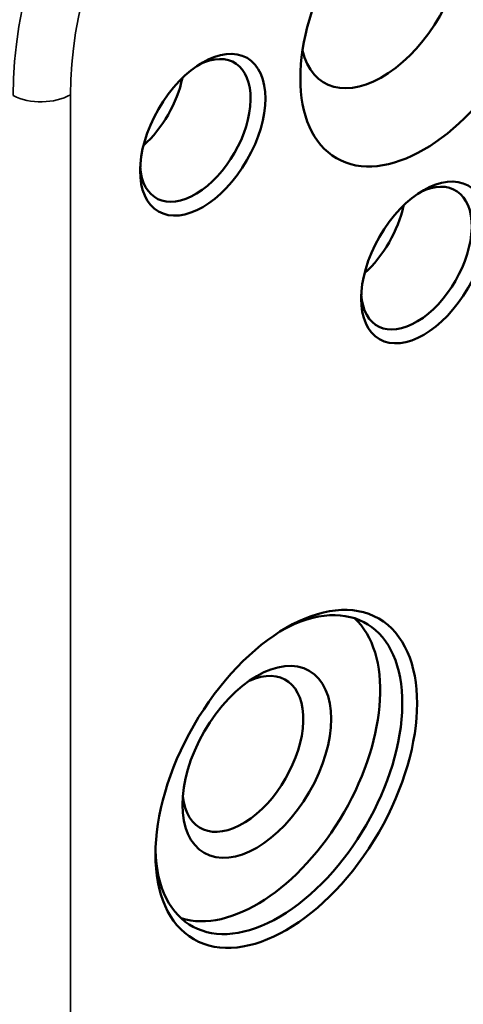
# Model space of a CAD drawing. Header units: millimetres. Extents: x 0 to 14369, y -869 to 2970.
# Tile 530 of 656: x 3844 to 3857, y 1187 to 1215. Entities that reach past the tile are written whole.
import ezdxf

# ---------------------------------------------------------------- set-up
doc = ezdxf.new("R2010")
doc.units = ezdxf.units.MM
doc.header["$LTSCALE"] = 10
doc.layers.add('Sichtbar (ISO)', color=7, linetype='Continuous', lineweight=50)
doc.layers.add('Sichtbar schmal (ISO)', color=7, linetype='Continuous', lineweight=35)

msp = doc.modelspace()

# ---------------------------------------------------------------- linework, layer by layer
at = {"layer": 'Sichtbar (ISO)'}
for centre, major_axis in [((3855.991, 1215.291), (2.513, 4.352)), ((3849.627, 1211.617), (-1.275, -2.208)), ((3855.991, 1207.943), (-1.275, -2.208)), ((3852.032, 1193.082), (-2.663, -4.612)), ((3851.183, 1193.572), (-1.513, -2.62))]:
    msp.add_ellipse(centre, major_axis=major_axis, ratio=0.57735, dxfattribs=at)
for centre, major_axis, start_param, end_param in [((3854.788, 1215.986), (1.662, 2.878), 2.587583, 6.837195), ((3849.415, 1211.74), (-1.125, -1.949), 5.562411, 10.145552), ((3847.506, 1212.842), (1.125, 1.949), 4.191514, 5.233263), ((3855.779, 1208.065), (-1.125, -1.949), 5.562411, 10.145552), ((3853.87, 1209.168), (1.125, 1.949), 4.191514, 5.233263), ((3851.819, 1193.205), (-2.513, -4.352), 5.527209, 10.180754), ((3851.183, 1193.572), (2.513, 4.352), 3.26858, 6.156198), ((3850.783, 1193.803), (1.229, 2.129), 2.465642, 6.959136)]:
    msp.add_ellipse(centre, major_axis=major_axis, ratio=0.57735, start_param=start_param, end_param=end_param, dxfattribs=at)
at = {"layer": 'Sichtbar schmal (ISO)'}
msp.add_line((3845.821, 1212.767), (3845.821, 1178.547), dxfattribs=at)
for centre, major_axis, start_param in [((3852.288, 1217.429), (-5.74, -9.943), 3.926991), ((3853.092, 1216.965), (-5.141, -8.905), 3.926991), ((3844.973, 1213.257), (1.2, 0), 3.979351)]:
    msp.add_ellipse(centre, major_axis=major_axis, ratio=0.57735, start_param=start_param, end_param=5.497787, dxfattribs=at)

doc.saveas('drawing.dxf')
